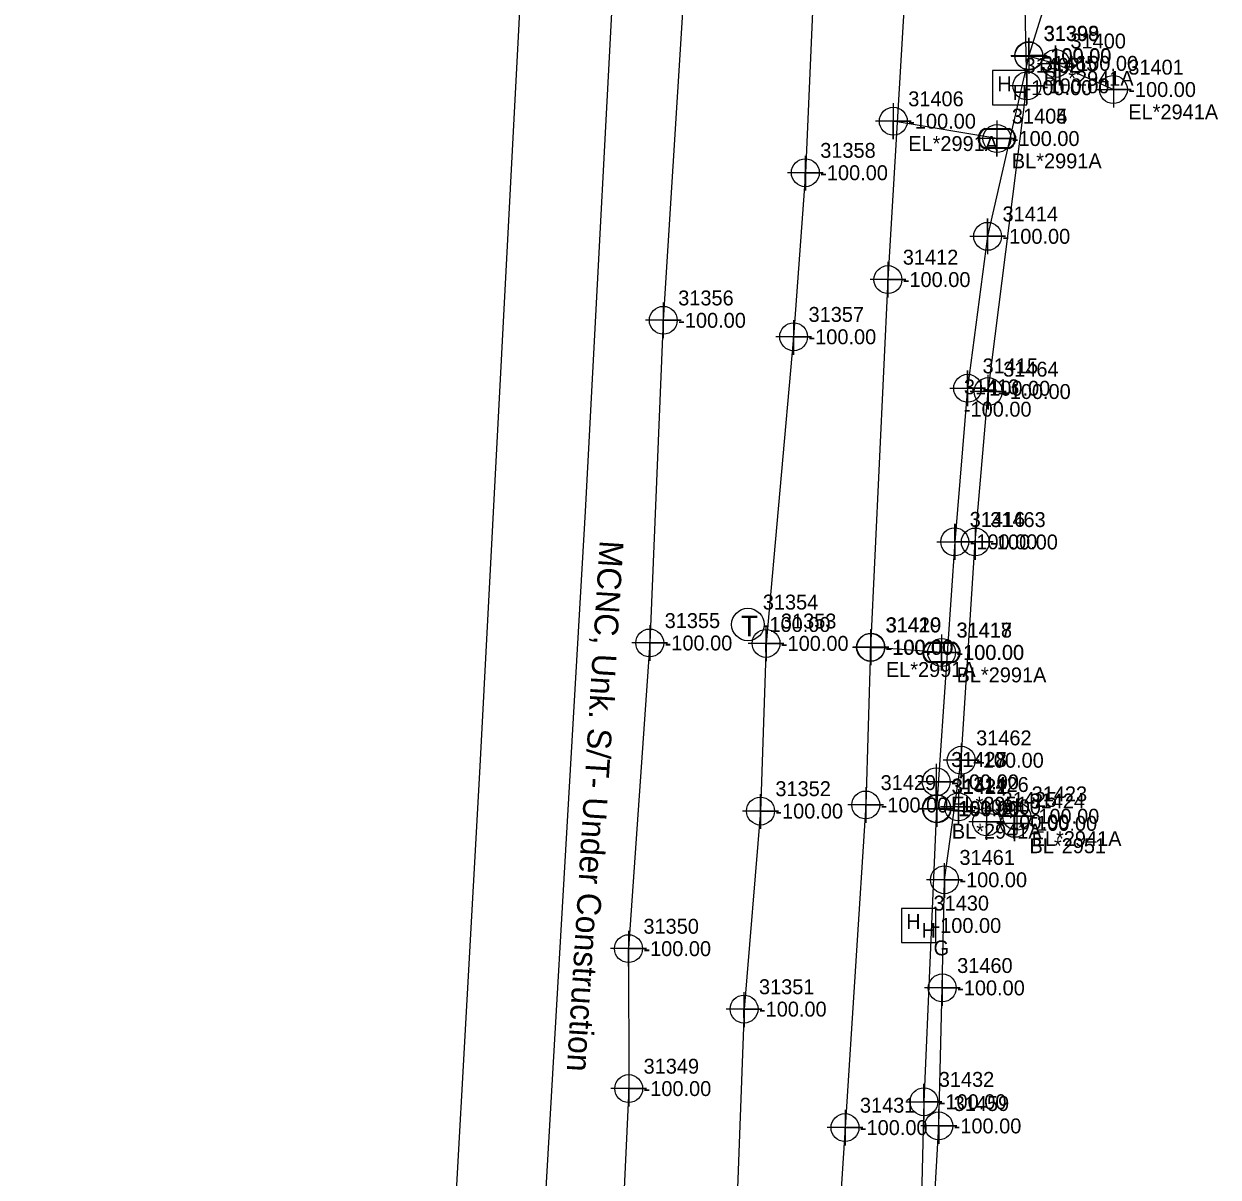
# Model space of a CAD drawing. Extents: x 2083698 to 2094313, y 743246 to 752873.
# Drawn here: x 2093555 to 2093755.2, y 744943 to 745136.4 of the extents above; entities that cross this region are included whole.
import ezdxf

# ---------------------------------------------------------------- set-up
doc = ezdxf.new("R2010")
doc.units = 0
for name, color, linetype in [('COGO Default Chain', 7, 'Continuous'), ('COGO Default Curve', 7, 'Continuous'), ('COGO Default Parcel', 7, 'Continuous'), ('COGO Default Point Number', 7, 'Continuous'), ('Default Symbol Cogo Comment', 7, 'Continuous'), ('Exist Guardrail', 7, 'Continuous'), ('Exist Property Iron Pin CELL', 7, 'Continuous'), ('Exist Property Iron Pin Cogo Comment', 7, 'Continuous'), ('Exist Property Iron Pin Cogo Elevation', 7, 'Continuous'), ('Exist Property Iron Pin Cogo Number', 7, 'Continuous'), ('Exist Property Iron Pin Leader', 7, 'Continuous'), ('Exist Property Iron Pin Text', 7, 'Continuous'), ('Exist Property Line', 7, 'Continuous'), ('Exist Property Monument Cogo Elevation', 7, 'Continuous'), ('Exist Property Monument Cogo Number', 7, 'Continuous'), ('Exist Property Monument Leader', 7, 'Continuous'), ('Exist Property Monument Text', 7, 'Continuous'), ('Exist Right of Way Easement Line', 7, 'Continuous'), ('Exist Right of Way Line', 7, 'Continuous'), ('Exist Right of Way Line Leader', 7, 'Continuous'), ('Exist Right of Way Line Text', 7, 'Continuous'), ('Exist Right of Way Width CELL', 7, 'Continuous'), ('Exist Structure Minor Pipes RCP 12 Inch', 7, 'Continuous'), ('Exist Utilities Gas UG Line SUE LOS B', 7, 'Continuous'), ('Exist Utilities Other Pole CELL', 7, 'Continuous'), ('Exist Utilities Power UG Cable SUE LOS C', 7, 'Continuous'), ('Exist Utilities Sanitary Sewer UG Line', 7, 'Continuous'), ('Exist Utilities Telephone UG Conduit SUE LOS B', 7, 'Continuous'), ('Exist Utilities Telephone UG Conduit SUE LOS C Text', 7, 'Continuous'), ('Exist Utilities Telephone UG Conduit SUE LOS D', 7, 'Continuous'), ('Exist Utilities Water UG Line SUE LOS B', 7, 'Continuous'), ('Old_Level_20', 7, 'Continuous'), ('Scratch_Level_0', 7, 'Continuous'), ('Scratch_Level_2', 7, 'Continuous')]:
    doc.layers.add(name, color=color, linetype=linetype)

msp = doc.modelspace()

# ---------------------------------------------------------------- linework, layer by layer
at = {"layer": 'COGO Default Curve'}
for points in [[(2093720.45, 745131.04), (2093726.45, 745131.04), (2093723.45, 745131.04), (2093723.45, 745134.04), (2093723.45, 745128.04)], [(2093720.49, 745130.97), (2093726.49, 745130.97), (2093723.49, 745130.97), (2093723.49, 745133.97), (2093723.49, 745127.97)], [(2093724.95, 745129.73), (2093730.95, 745129.73), (2093727.95, 745129.73), (2093727.95, 745132.73), (2093727.95, 745126.73)], [(2093734.65, 745125.35), (2093740.65, 745125.35), (2093737.65, 745125.35), (2093737.65, 745128.35), (2093737.65, 745122.35)], [(2093713.57, 745100.74), (2093719.57, 745100.74), (2093716.57, 745100.74), (2093716.57, 745103.74), (2093716.57, 745097.74)], [(2093710.22, 745075.27), (2093716.22, 745075.27), (2093713.22, 745075.27), (2093713.22, 745078.27), (2093713.22, 745072.27)], [(2093708.06, 745049.53), (2093714.06, 745049.53), (2093711.06, 745049.53), (2093711.06, 745052.53), (2093711.06, 745046.53)], [(2093705, 745004.83), (2093711, 745004.83), (2093708, 745004.83), (2093708, 745007.83), (2093708, 745001.83)], [(2093705.07, 745004.76), (2093711.07, 745004.76), (2093708.07, 745004.76), (2093708.07, 745007.76), (2093708.07, 745001.76)], [(2093718.45, 745003.52), (2093724.45, 745003.52), (2093721.45, 745003.52), (2093721.45, 745006.52), (2093721.45, 745000.52)], [(2093702.88, 744955.66), (2093708.88, 744955.66), (2093705.88, 744955.66), (2093705.88, 744958.66), (2093705.88, 744952.66)]]:
    msp.add_lwpolyline(points, dxfattribs=at)
for centre in [(2093723.45, 745131.04), (2093723.49, 745130.97), (2093727.95, 745129.73), (2093737.65, 745125.35), (2093716.57, 745100.74), (2093713.22, 745075.27), (2093711.06, 745049.53), (2093708, 745004.83), (2093708.07, 745004.76), (2093721.45, 745003.52), (2093705.88, 744955.66)]:
    msp.add_circle(centre, 2.34, dxfattribs=at)
at = {"layer": 'COGO Default Point Number'}
for points in [[(2093700.76, 745123.04), (2093700.76, 745117.04), (2093700.76, 745120.04), (2093703.76, 745120.04), (2093697.76, 745120.04)], [(2093718.13, 745120.13), (2093718.13, 745114.13), (2093718.13, 745117.13), (2093721.13, 745117.13), (2093715.13, 745117.13)], [(2093699.85, 745096.49), (2093699.85, 745090.49), (2093699.85, 745093.49), (2093702.85, 745093.49), (2093696.85, 745093.49)], [(2093662.2, 745089.66), (2093662.2, 745083.66), (2093662.2, 745086.66), (2093665.2, 745086.66), (2093659.2, 745086.66)], [(2093659.93, 745035.57), (2093659.93, 745029.57), (2093659.93, 745032.57), (2093662.93, 745032.57), (2093656.93, 745032.57)], [(2093696.94, 745034.83), (2093696.94, 745028.83), (2093696.94, 745031.83), (2093699.94, 745031.83), (2093693.94, 745031.83)], [(2093697.01, 745034.87), (2093697.01, 745028.87), (2093697.01, 745031.87), (2093700.01, 745031.87), (2093694.01, 745031.87)], [(2093708.86, 745033.97), (2093708.86, 745027.97), (2093708.86, 745030.97), (2093711.86, 745030.97), (2093705.86, 745030.97)], [(2093696.13, 745008.41), (2093696.13, 745002.41), (2093696.13, 745005.41), (2093699.13, 745005.41), (2093693.13, 745005.41)], [(2093656.37, 744984.33), (2093656.37, 744978.33), (2093656.37, 744981.33), (2093659.37, 744981.33), (2093653.37, 744981.33)], [(2093656.4, 744960.87), (2093656.4, 744954.87), (2093656.4, 744957.87), (2093659.4, 744957.87), (2093653.4, 744957.87)], [(2093692.66, 744954.33), (2093692.66, 744948.33), (2093692.66, 744951.33), (2093695.66, 744951.33), (2093689.66, 744951.33)]]:
    msp.add_lwpolyline(points, dxfattribs=at)
for centre in [(2093700.76, 745120.04), (2093718.13, 745117.13), (2093699.85, 745093.49), (2093662.2, 745086.66), (2093659.93, 745032.57), (2093696.94, 745031.83), (2093697.01, 745031.87), (2093708.86, 745030.97), (2093696.13, 745005.41), (2093656.37, 744981.33), (2093656.4, 744957.87), (2093692.66, 744951.33)]:
    msp.add_circle(centre, 2.34, dxfattribs=at)
at = {"layer": 'Exist Guardrail'}
for p, q in [((2093718.14, 745117.14), (2093718.14, 745117.14)), ((2093708.83, 745030.99), (2093708.83, 745030.99))]:
    msp.add_line(p, q, dxfattribs=at)
for points in [[(2093716.1, 745118.84), (2093720.18, 745118.84)], [(2093716.1, 745118.7), (2093720.18, 745118.7)], [(2093720.18, 745115.58), (2093716.08, 745115.58)], [(2093720.18, 745115.44), (2093716.08, 745115.44)], [(2093706.79, 745032.69), (2093710.87, 745032.69)], [(2093706.79, 745032.55), (2093710.87, 745032.55)], [(2093710.87, 745029.42), (2093706.77, 745029.42)], [(2093710.87, 745029.29), (2093706.77, 745029.29)]]:
    msp.add_lwpolyline(points, dxfattribs=at)
for centre, radius, start, end in [((2093716.83, 745117.13), 1.86, 113.178, 245.9794), ((2093716.84, 745117.13), 1.73, 115.3009, 243.7824), ((2093719.43, 745117.14), 1.86, 293.6483, 66.3084), ((2093719.44, 745117.14), 1.73, 295.1272, 64.8728), ((2093707.52, 745030.98), 1.86, 113.178, 245.9794), ((2093707.53, 745030.98), 1.73, 115.3009, 243.7824), ((2093710.12, 745030.99), 1.86, 293.6483, 66.3084), ((2093710.13, 745030.99), 1.73, 295.1272, 64.8728)]:
    msp.add_arc(centre, radius, start, end, dxfattribs=at)
at = {"layer": 'Exist Property Iron Pin CELL'}
for p, q in [((2093717.41, 745128.52), (2093717.41, 745122.79)), ((2093723.13, 745128.52), (2093717.41, 745128.52)), ((2093723.13, 745122.79), (2093723.13, 745128.52)), ((2093720.27, 745125.66), (2093720.27, 745125.66)), ((2093717.41, 745122.79), (2093723.13, 745122.79)), ((2093702.14, 744988.07), (2093702.14, 744982.34)), ((2093707.86, 744988.07), (2093702.14, 744988.07)), ((2093707.86, 744982.34), (2093707.86, 744988.07)), ((2093705, 744985.21), (2093705, 744985.21)), ((2093702.14, 744982.34), (2093707.86, 744982.34))]:
    msp.add_line(p, q, dxfattribs=at)
at = {"layer": 'Exist Property Iron Pin Text'}
for points in [[(2093707.95, 745012.29), (2093707.95, 745006.29), (2093707.95, 745009.29), (2093710.95, 745009.29), (2093704.95, 745009.29)], [(2093711.66, 745008.09), (2093711.66, 745002.09), (2093711.66, 745005.09), (2093714.66, 745005.09), (2093708.66, 745005.09)], [(2093716.4, 745005.58), (2093716.4, 744999.58), (2093716.4, 745002.58), (2093719.4, 745002.58), (2093713.4, 745002.58)], [(2093721.09, 745005.33), (2093721.09, 744999.33), (2093721.09, 745002.33), (2093724.09, 745002.33), (2093718.09, 745002.33)]]:
    msp.add_lwpolyline(points, dxfattribs=at)
for centre in [(2093707.95, 745009.29), (2093711.66, 745005.09), (2093716.4, 745002.58), (2093721.09, 745002.33)]:
    msp.add_circle(centre, 2.34, dxfattribs=at)
at = {"layer": 'Exist Right of Way Line Text'}
for points in [[(2093723.12, 745128.78), (2093723.15, 745122.97), (2093723.13, 745125.97), (2093726.15, 745125.97), (2093720.15, 745125.97)], [(2093685.97, 745114.21), (2093686.01, 745108.4), (2093685.99, 745111.4), (2093689.01, 745111.4), (2093683.01, 745111.4)], [(2093684.02, 745086.71), (2093684.05, 745080.9), (2093684.03, 745083.9), (2093687.05, 745083.9), (2093681.05, 745083.9)], [(2093716.62, 745077.54), (2093716.66, 745071.72), (2093716.64, 745074.72), (2093719.66, 745074.72), (2093713.66, 745074.72)], [(2093714.47, 745052.31), (2093714.5, 745046.5), (2093714.49, 745049.5), (2093717.5, 745049.5), (2093711.5, 745049.5)], [(2093679.39, 745035.32), (2093679.42, 745029.5), (2093679.4, 745032.5), (2093682.42, 745032.5), (2093676.42, 745032.5)], [(2093712.11, 745015.72), (2093712.14, 745009.91), (2093712.12, 745012.91), (2093715.14, 745012.91), (2093709.14, 745012.91)], [(2093678.46, 745007.2), (2093678.49, 745001.39), (2093678.47, 745004.39), (2093681.49, 745004.39), (2093675.49, 745004.39)], [(2093709.31, 744995.68), (2093709.34, 744989.87), (2093709.33, 744992.87), (2093712.34, 744992.87), (2093706.34, 744992.87)], [(2093708.93, 744977.56), (2093708.96, 744971.75), (2093708.94, 744974.75), (2093711.96, 744974.75), (2093705.96, 744974.75)], [(2093675.7, 744974.01), (2093675.74, 744968.19), (2093675.72, 744971.19), (2093678.74, 744971.19), (2093672.74, 744971.19)], [(2093708.34, 744954.43), (2093708.38, 744948.61), (2093708.36, 744951.61), (2093711.38, 744951.61), (2093705.38, 744951.61)]]:
    msp.add_lwpolyline(points, dxfattribs=at)
for centre in [(2093723.15, 745125.97), (2093686.01, 745111.4), (2093684.05, 745083.9), (2093716.66, 745074.72), (2093714.5, 745049.5), (2093679.42, 745032.5), (2093712.14, 745012.91), (2093678.49, 745004.39), (2093709.34, 744992.87), (2093708.96, 744974.75), (2093675.74, 744971.19), (2093708.38, 744951.61)]:
    msp.add_circle(centre, 2.34, dxfattribs=at)
at = {"layer": 'Exist Utilities Gas UG Line SUE LOS B'}
msp.add_line((2093708.07, 745004.76), (2093721.45, 745003.52), dxfattribs=at)
for points in [[(2093725.11, 745283.85), (2093727.76, 745241.69), (2093730.72, 745232.48), (2093737.48, 745213.48), (2093744.49, 745185.98), (2093743.37, 745182.74), (2093739.16, 745171.5), (2093730.33, 745153.07), (2093723.45, 745131.04), (2093716.57, 745100.74), (2093713.22, 745075.27), (2093711.06, 745049.53), (2093708, 745004.83), (2093705.88, 744955.66), (2093705.01, 744921.44), (2093703.7, 744905.03), (2093703.35, 744902.58)], [(2093723.49, 745130.97), (2093727.95, 745129.73), (2093737.65, 745125.35)]]:
    msp.add_lwpolyline(points, dxfattribs=at)
at = {"layer": 'Exist Utilities Power UG Cable SUE LOS C'}
msp.add_lwpolyline([(2093680.17, 745945.58), (2093662.25, 745598.14), (2093631.4, 745010.86), (2093607.2, 744576.6), (2093577.14, 744030.24)], dxfattribs=at)
at = {"layer": 'Exist Utilities Telephone UG Conduit SUE LOS B'}
for points in [[(2093697.21, 745325.15), (2093694.16, 745278.5), (2093690.25, 745206.68), (2093687.41, 745143.56), (2093686.01, 745111.4), (2093684.05, 745083.9), (2093679.42, 745032.5), (2093678.49, 745004.39), (2093675.74, 744971.19), (2093674.04, 744924.61), (2093672.25, 744890.43), (2093670.38, 744864.8), (2093665.58, 744791.48)], [(2093698.44, 744824.58), (2093701.42, 744845.41), (2093704.79, 744898.66), (2093706.41, 744917.61), (2093708.38, 744951.61), (2093708.96, 744974.75), (2093709.34, 744992.87), (2093712.14, 745012.91), (2093714.5, 745049.5), (2093716.66, 745074.72), (2093723.15, 745125.97), (2093722.51, 745154.86), (2093727.85, 745200.4), (2093729.39, 745229.39), (2093730.24, 745260.3)]]:
    msp.add_lwpolyline(points, dxfattribs=at)
at = {"layer": 'Exist Utilities Telephone UG Conduit SUE LOS D'}
msp.add_lwpolyline([(2093729.86, 746559.98), (2093729.86, 746485.51), (2093728.61, 746416.16), (2093711.62, 746127.01), (2093702.37, 745955.82), (2093693.11, 745784.64), (2093668.68, 745395.41), (2093654.74, 745161.51), (2093649.12, 745054.6), (2093640.35, 744903.62), (2093631.77, 744751.08), (2093623.85, 744627.43), (2093615.93, 744503.79), (2093603.66, 744373.9), (2093590.72, 744165.44), (2093582.98, 744085.27), (2093575.24, 744005.11), (2093571.65, 743852.76), (2093573.5, 743810.29), (2093555.01, 743734.28)], dxfattribs=at)
at = {"layer": 'Exist Utilities Water UG Line SUE LOS B'}
for p, q in [((2093718.13, 745117.13), (2093700.76, 745120.04)), ((2093708.86, 745030.97), (2093697.01, 745031.87))]:
    msp.add_line(p, q, dxfattribs=at)
for points in [[(2093717.06, 745292.6), (2093713.75, 745256.56), (2093710.49, 745237.94), (2093706.75, 745217.95), (2093705.34, 745192.71), (2093702.59, 745139.63), (2093699.85, 745093.49), (2093696.94, 745031.83), (2093696.13, 745005.41), (2093692.66, 744951.33), (2093690.44, 744916.98), (2093684.85, 744862.65), (2093681.73, 744819.13)], [(2093668.7, 745195.16), (2093668.19, 745186.28), (2093666.19, 745150.83), (2093662.2, 745086.66), (2093659.93, 745032.57), (2093656.37, 744981.33), (2093656.4, 744957.87), (2093654.11, 744908.82), (2093650.64, 744851.04), (2093647.89, 744799.14)]]:
    msp.add_lwpolyline(points, dxfattribs=at)
msp.add_circle((2093676.38, 745035.67), 2.72, dxfattribs=at)

# ---------------------------------------------------------------- texts
at = {"layer": 'COGO Default Chain'}
for p in [(2093725.95, 745129.79), (2093725.99, 745129.72), (2093730.45, 745128.48), (2093740.15, 745124.1), (2093719.07, 745099.49), (2093715.72, 745074.02), (2093713.56, 745048.28), (2093710.5, 745003.58), (2093710.57, 745003.51), (2093723.95, 745002.27), (2093708.38, 744954.41)]:
    msp.add_text('-100.00', height=2.5, dxfattribs=at).set_placement(p)
at = {"layer": 'COGO Default Parcel'}
msp.add_text('31402', height=2.5, dxfattribs=at).set_placement((2093722.76, 745128.16))
at = {"layer": 'Default Symbol Cogo Comment'}
for p in [(2093720.64, 745115.89), (2093711.33, 745029.74)]:
    msp.add_text('-100.00', height=2.5, dxfattribs=at).set_placement(p)
at = {"layer": 'Exist Property Iron Pin CELL'}
for p in [(2093718.19, 745125.06), (2093720.76, 745123.6), (2093702.92, 744984.61), (2093705.49, 744983.15)]:
    msp.add_text('H', height=2.5, dxfattribs=at).set_placement(p)
at = {"layer": 'Exist Property Iron Pin Cogo Comment'}
msp.add_text('G', height=2.5, dxfattribs=at).set_placement((2093707.5, 744980.21))
at = {"layer": 'Exist Property Iron Pin Cogo Elevation'}
msp.add_text('-100.00', height=2.5, dxfattribs=at).set_placement((2093707.5, 744983.96))
at = {"layer": 'Exist Property Iron Pin Cogo Number'}
msp.add_text('31430', height=2.5, dxfattribs=at).set_placement((2093707.5, 744987.71))
at = {"layer": 'Exist Property Iron Pin Leader'}
for s, p in [('31427', (2093710.45, 745011.79)), ('31426', (2093714.16, 745007.59)), ('31425', (2093718.9, 745005.08)), ('31424', (2093723.59, 745004.83))]:
    msp.add_text(s, height=2.5, dxfattribs=at).set_placement(p)
at = {"layer": 'Exist Property Line'}
for p in [(2093703.26, 745118.79), (2093720.63, 745115.88), (2093702.35, 745092.24), (2093664.7, 745085.41), (2093662.43, 745031.32), (2093699.44, 745030.58), (2093699.51, 745030.62), (2093711.36, 745029.72), (2093698.63, 745004.16), (2093658.87, 744980.08), (2093658.9, 744956.62), (2093695.16, 744950.08)]:
    msp.add_text('-100.00', height=2.5, dxfattribs=at).set_placement(p)
at = {"layer": 'Exist Property Monument Cogo Elevation'}
for p in [(2093712.59, 745070.51), (2093710.48, 745008.03)]:
    msp.add_text('-100.00', height=2.5, dxfattribs=at).set_placement(p)
at = {"layer": 'Exist Property Monument Cogo Number'}
for s, p in [('31413', (2093712.59, 745074.26)), ('31428', (2093710.48, 745011.78))]:
    msp.add_text(s, height=2.5, dxfattribs=at).set_placement(p)
at = {"layer": 'Exist Property Monument Leader'}
for s, p in [('EL*2951', (2093710.45, 745004.29)), ('BL*2951', (2093723.59, 744997.33))]:
    msp.add_text(s, height=2.5, dxfattribs=at).set_placement(p)
at = {"layer": 'Exist Property Monument Text'}
for p in [(2093710.45, 745008.04), (2093714.16, 745003.84), (2093718.9, 745001.33), (2093723.59, 745001.08)]:
    msp.add_text('-100.00', height=2.5, dxfattribs=at).set_placement(p)
at = {"layer": 'Exist Right of Way Easement Line'}
for s, p in [('BL*2941A', (2093725.99, 745125.97)), ('EL*2941A', (2093740.15, 745120.35)), ('BL*2941A', (2093710.57, 744999.76)), ('EL*2941A', (2093723.95, 744998.52))]:
    msp.add_text(s, height=2.5, dxfattribs=at).set_placement(p)
at = {"layer": 'Exist Right of Way Line'}
for s, p in [('31406', (2093703.26, 745122.54)), ('31405', (2093720.63, 745119.63)), ('31412', (2093702.35, 745095.99)), ('31356', (2093664.7, 745089.16)), ('31355', (2093662.43, 745035.07)), ('31420', (2093699.44, 745034.33)), ('31419', (2093699.51, 745034.37)), ('31418', (2093711.36, 745033.47)), ('31429', (2093698.63, 745007.91)), ('31350', (2093658.87, 744983.83)), ('31349', (2093658.9, 744960.37)), ('31431', (2093695.16, 744953.83))]:
    msp.add_text(s, height=2.5, dxfattribs=at).set_placement(p)
at = {"layer": 'Exist Right of Way Line Leader'}
for s, p in [('31465', (2093725.65, 745128.47)), ('31358', (2093688.51, 745113.9)), ('31357', (2093686.55, 745086.4)), ('31464', (2093719.16, 745077.22)), ('31463', (2093717, 745052)), ('31353', (2093681.92, 745035)), ('31462', (2093714.64, 745015.41)), ('31352', (2093680.99, 745006.89)), ('31461', (2093711.84, 744995.37)), ('31460', (2093711.46, 744977.25)), ('31351', (2093678.24, 744973.69)), ('31459', (2093710.88, 744954.11))]:
    msp.add_text(s, height=2.5, dxfattribs=at).set_placement(p)
at = {"layer": 'Exist Right of Way Width CELL'}
for s, p in [('EL*2991A', (2093703.26, 745115.04)), ('BL*2991A', (2093720.63, 745112.13)), ('EL*2991A', (2093699.51, 745026.87)), ('BL*2991A', (2093711.36, 745025.97))]:
    msp.add_text(s, height=2.5, dxfattribs=at).set_placement(p)
at = {"layer": 'Exist Structure Minor Pipes RCP 12 Inch'}
msp.add_text('31354', height=2.5, dxfattribs=at).set_placement((2093678.88, 745038.17))
at = {"layer": 'Exist Utilities Other Pole CELL'}
for s, p in [('31404', (2093720.64, 745119.64)), ('31417', (2093711.33, 745033.49))]:
    msp.add_text(s, height=2.5, dxfattribs=at).set_placement(p)
at = {"layer": 'Exist Utilities Sanitary Sewer UG Line'}
msp.add_text('-100.00', height=2.5, dxfattribs=at).set_placement((2093678.88, 745034.42))
at = {"layer": 'Exist Utilities Telephone UG Conduit SUE LOS C Text'}
msp.add_text('MCNC, Unk. S/T- Under Construction', height=4, rotation=266.4484, dxfattribs=at).set_placement((2093651.55, 745049.83))
at = {"layer": 'Exist Utilities Water UG Line SUE LOS B'}
msp.add_text('T', height=3.5, dxfattribs=at).set_placement((2093675.21, 745033.66))
at = {"layer": 'Old_Level_20'}
for s, p in [('31398', (2093725.95, 745133.54)), ('31399', (2093725.99, 745133.47)), ('31400', (2093730.45, 745132.23)), ('31401', (2093740.15, 745127.85)), ('31414', (2093719.07, 745103.24)), ('31415', (2093715.72, 745077.77)), ('31416', (2093713.56, 745052.03)), ('31421', (2093710.5, 745007.33)), ('31422', (2093710.57, 745007.26)), ('31423', (2093723.95, 745006.02)), ('31432', (2093708.38, 744958.16))]:
    msp.add_text(s, height=2.5, dxfattribs=at).set_placement(p)
at = {"layer": 'Scratch_Level_0'}
msp.add_text('-100.00', height=2.5, dxfattribs=at).set_placement((2093722.76, 745124.41))
at = {"layer": 'Scratch_Level_2'}
for p in [(2093725.65, 745124.72), (2093688.51, 745110.15), (2093686.55, 745082.65), (2093719.16, 745073.47), (2093717, 745048.25), (2093681.92, 745031.25), (2093714.64, 745011.66), (2093680.99, 745003.14), (2093711.84, 744991.62), (2093711.46, 744973.5), (2093678.24, 744969.94), (2093710.88, 744950.36)]:
    msp.add_text('-100.00', height=2.5, dxfattribs=at).set_placement(p)

doc.saveas('drawing.dxf')
